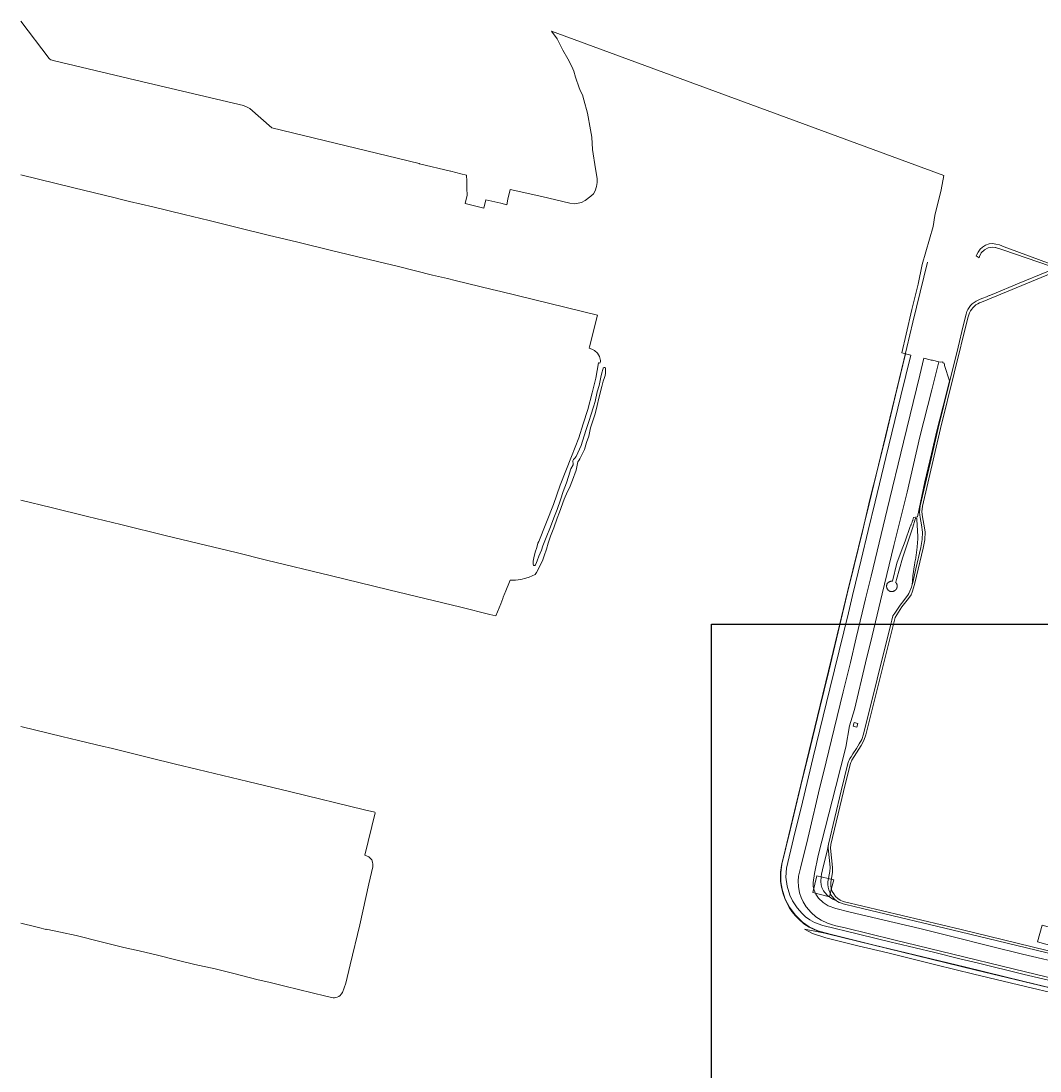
# Model space of a CAD drawing. Header units: metres. Extents: x 250001 to 257773, y 598992 to 609118.
# Tile 542 of 656: x 250305 to 251781, y 607472 to 608991. Entities that reach past the tile are written whole.
import ezdxf
from ezdxf.enums import TextEntityAlignment as Align
from ezdxf.lldxf.tags import DXFTag

# ---------------------------------------------------------------- set-up
doc = ezdxf.new("R2010")
doc.units = ezdxf.units.M
for name, color, linetype, lineweight in [('B-WE-GR-GRAS-GV', 252, 'Continuous', 13), ('B-WE-GR-GROENVOORZIENING-GV', 252, 'Continuous', 18), ('B-WE-KG-GRENS_PERCEEL-G', 150, 'KG-PERCEEL', 18), ('B-WE-KG-GRENS_PERCEEL-S', 150, 'Continuous', 25), ('B-WE-OG-WATER_HAVEN-GV', 252, 'Continuous', 18), ('B-WE-VH-ONVERHARD-GV', 252, 'Continuous', 18), ('B-WE-VH-VERHARDING_OPEN-GV', 252, 'Continuous', 18), ('N-WE-OG-GBKN-G', 7, 'Continuous', 25), ('X-XX-AL-REFERENTIE-G', 7, 'Continuous', 18)]:
    doc.layers.add(name, color=color, linetype=linetype, lineweight=lineweight)
doc.styles.add('NLCS-ISO', font='NLCS-ISO.ttf')
doc.styles.get("Standard").update_dxf_attribs({"font": 'NLCS-ISO.ttf'})
tags = doc.linetypes.add('KG-PERCEEL', pattern='A,5.5,-2,["P",Standard,S=1.8,R=0,X=-0.5,Y=-0.9],-2,5.5,-2,[5,NLCS.SHX,S=0.75,R=0,X=0,Y=0],-2', length=19).pattern_tags.tags
tags[6] = DXFTag(74, 10)

# ---------------------------------------------------------------- blocks, each defined once
blk = doc.blocks.new('SKG-PERCEELNUMMER-SO')
at = {"style": 'NLCS-ISO', "oblique": 10, "flags": 1}
blk.add_attdef('GEMEENTECODE', text='', height=1.8, dxfattribs=at).set_placement((0, 2.6), align=Align.MIDDLE_CENTER)
at = {"style": 'NLCS-ISO', "oblique": 10}
blk.add_attdef('SECTIE', text='', height=1.8, dxfattribs=at).set_placement((-0.5, 0), align=Align.MIDDLE_RIGHT)
blk.add_attdef('PERCEELNUMMER', text='', height=1.8, dxfattribs=at).set_placement((0.5, 0), align=Align.MIDDLE_LEFT)
blk = doc.blocks.new('BS2021-132-Xref-KAD-20210617')
at = {"layer": 'B-WE-KG-GRENS_PERCEEL-G', "flags": 128}
for points in [[(251688.42, 607617.65), (251473.28, 607670.02), (251462.01, 607673.17), (251453.99, 607676.21), (251446.75, 607679.82), (251438.9, 607684.78), (251431.55, 607691.22), (251426.92, 607696.14), (251421.67, 607702.36), (251417.93, 607708.21), (251416.25, 607711.2), (251413.27, 607716.72), (251411.47, 607721.25), (251408.66, 607729.67), (251406.65, 607737.58), (251405.36, 607745.64), (251405.12, 607752.67), (251405.35, 607759.24), (251406.1, 607765.82), (251407.22, 607772.12), (251408.91, 607779.34), (251430.8, 607869.89), (251478.58, 608066.79), (251502.4, 608165.02), (251533.52, 608292.37), (251583.59, 608500.48), (251597.03, 608555.49), (251617.978, 608642.335)], [(251948.605, 607554.528), (251849.51, 607578.67), (251688.42, 607617.65)]]:
    blk.add_lwpolyline(points, dxfattribs=at)
for points in [[(251451.828, 607730.015), (251457.953, 607754.187), (251482.187, 607748.047), (251479.214, 607735.979), (251476.047, 607723.813)], [(251777.521, 607658.45), (251801.664, 607651.941), (251808.173, 607676.079), (251784.036, 607682.587)]]:
    blk.add_lwpolyline(points, close=True, dxfattribs=at)
at = {"layer": 'N-WE-OG-GBKN-G'}
blk.add_lwpolyline([(251305.421, 608118.318), (256711.718, 608118.318), (256711.718, 599991.994), (251305.421, 599991.994)], close=True, dxfattribs=at)
at = {"layer": 'B-WE-KG-GRENS_PERCEEL-S', "xscale": 0.2, "yscale": 0.2, "zscale": 0.2}
blk.add_blockref('SKG-PERCEELNUMMER-SO', (251467.029, 607739.009), dxfattribs=at).add_auto_attribs({'PERCEELNUMMER': '3868', 'SECTIE': 'A'})
blk = doc.blocks.new('BS2021-132-Xref-BGT-GRIJS-20210617-aangepast')
at = {"layer": 'B-WE-GR-GRAS-GV', "flags": 128}
blk.add_lwpolyline([(251821.494, 607625.063), (251755.771, 607640.621), (251708.622, 607652.051), (251651.472, 607666.497), (251606.705, 607677.768), (251555.27, 607689.992), (251503.993, 607702.057), (251485.42, 607706.82), (251473.989, 607710.788), (251467.004, 607715.233), (251460.019, 607721.583), (251456.527, 607727.298), (251453.863, 607733.447), (251452.704, 607738.548), (251452.28, 607744.263), (251454.185, 607757.598), (251459.939, 607783.63), (251485.453, 607883.365), (251499.74, 607940.118), (251505.296, 607971.074), (251512.44, 607994.887), (251528.315, 608062.356), (251538.078, 608101.395), (251552.207, 608162.514), (251569.193, 608232.047), (251588.402, 608309.358), (251606.976, 608389.368), (251624.399, 608457.813), (251634.523, 608497.998), (251625.13, 608500.32), (251623.457, 608500.703), (251623.259, 608500.749), (251622.12, 608501.01), (251612.95, 608503.32), (251607.03, 608478.79), (251583.35, 608381.59), (251559.84, 608284.54), (251536.37, 608187.65), (251528.37, 608154.84), (251523.55, 608134.59), (251514.91, 608098.67), (251506.43, 608063.02), (251495.99, 608020.28), (251483.07, 607966.73), (251471.33, 607918.9), (251460.39, 607874.2), (251454.4, 607848.94), (251454.03, 607847.02), (251444.51, 607808.06), (251434, 607765), (251431.45, 607753.8), (251430.86, 607746.42), (251431.26, 607738.75), (251432.92, 607729.28), (251434.91, 607722.78), (251437.93, 607716.34), (251442.22, 607709.36), (251449.38, 607701.01), (251456.18, 607694.7), (251463.97, 607689.7), (251473.21, 607685.45), (251479.16, 607683.63), (251485.53, 607681.82), (251498.97, 607678.66), (251569.07, 607661.65), (251654.49, 607640.7), (251742.23, 607619.48), (251807.84, 607603.49)], dxfattribs=at)
at = {"layer": 'B-WE-GR-GROENVOORZIENING-GV', "flags": 128}
for points in [[(251829.281, 607633.296), (251665.352, 607673.175), (251523.734, 607706.794), (251499.958, 607712.438), (251495.844, 607713.597), (251492.008, 607714.854), (251489.957, 607715.647), (251487.708, 607716.97), (251486.138, 607718.054), (251480.895, 607720.166), (251473.101, 607725.529), (251469.201, 607729.811), (251467.466, 607732.343), (251465.227, 607737.145), (251464.21, 607741.108), (251463.659, 607746.052), (251463.953, 607752.589), (251464.498, 607756.449), (251465.86, 607762.889), (251469.335, 607776.583), (251472.677, 607789.579), (251474.571, 607799.806), (251493.102, 607877.253), (251502.773, 607916.507), (251503.828, 607919.569), (251504.685, 607921.707), (251505.758, 607923.746), (251507.29, 607926.16), (251509.998, 607930.425), (251515.044, 607938.374), (251519.236, 607944.976), (251522.898, 607951.4), (251525.541, 607958.986), (251565.059, 608118.338), (251566.554, 608124.366), (251568.049, 608130.393), (251570.527, 608134.053), (251574.489, 608139.904), (251578.451, 608145.754), (251583.959, 608152.819), (251587.794, 608157.737), (251589.396, 608160.189), (251591.146, 608162.867), (251592.435, 608166.06), (251594.628, 608171.912), (251595.658, 608175.614), (251596.244, 608180.441), (251596.34, 608181.366), (251596.421, 608182.292), (251596.488, 608183.22), (251596.539, 608184.149), (251596.576, 608185.078), (251596.598, 608186.008), (251596.604, 608186.938), (251596.593, 608188.22), (251599.056, 608204.403), (251599.114, 608204.675), (251599.503, 608206.512), (251599.874, 608208.345), (251600.231, 608210.181), (251600.571, 608212.019), (251600.897, 608213.861), (251601.206, 608215.705), (251601.501, 608217.552), (251601.779, 608219.401), (251602.043, 608221.252), (251602.29, 608223.106), (251602.522, 608224.961), (251602.739, 608226.818), (251602.94, 608228.678), (251603.125, 608230.538), (251603.294, 608232.401), (251603.448, 608234.264), (251603.586, 608236.129), (251603.709, 608237.995), (251603.816, 608239.862), (251603.907, 608241.73), (251603.982, 608243.598), (251604.037, 608245.318), (251602.787, 608269.747), (251602.589, 608270.906), (251602.532, 608271.034), (251602.461, 608271.155), (251602.377, 608271.267), (251602.28, 608271.369), (251602.173, 608271.459), (251602.056, 608271.536), (251601.931, 608271.599), (251601.8, 608271.648), (251601.664, 608271.681), (251601.525, 608271.699), (251601.385, 608271.7), (251601.246, 608271.686), (251601.109, 608271.656), (251600.976, 608271.611), (251600.85, 608271.551), (251600.776, 608271.507), (251600.257, 608270.191), (251596.977, 608258.823), (251581.893, 608213.79), (251573.357, 608183.087), (251572.051, 608179.267), (251571.862, 608178.687), (251572.044, 608178.539), (251572.321, 608178.294), (251572.586, 608178.038), (251572.841, 608177.769), (251573.083, 608177.491), (251573.126, 608177.438), (251573.294, 608177.123), (251573.448, 608176.8), (251573.587, 608176.471), (251573.712, 608176.136), (251573.821, 608175.795), (251573.915, 608175.45), (251573.993, 608175.102), (251574.056, 608174.75), (251574.103, 608174.395), (251574.134, 608174.039), (251574.149, 608173.682), (251574.148, 608173.324), (251574.131, 608172.967), (251574.098, 608172.611), (251574.049, 608172.257), (251573.985, 608171.906), (251573.905, 608171.557), (251573.809, 608171.213), (251573.698, 608170.873), (251573.571, 608170.539), (251573.431, 608170.21), (251573.275, 608169.888), (251573.105, 608169.574), (251572.921, 608169.267), (251572.724, 608168.969), (251572.514, 608168.68), (251572.291, 608168.401), (251572.055, 608168.131), (251571.808, 608167.873), (251571.55, 608167.626), (251571.28, 608167.391), (251571.001, 608167.168), (251570.712, 608166.958), (251570.413, 608166.761), (251570.106, 608166.578), (251569.792, 608166.408), (251569.47, 608166.253), (251569.141, 608166.113), (251568.806, 608165.987), (251568.466, 608165.876), (251568.122, 608165.78), (251567.773, 608165.701), (251567.422, 608165.636), (251567.068, 608165.588), (251566.712, 608165.555), (251566.355, 608165.539), (251565.997, 608165.538), (251565.64, 608165.553), (251565.284, 608165.585), (251564.929, 608165.632), (251564.578, 608165.695), (251564.381, 608165.738), (251564.043, 608165.847), (251563.711, 608165.972), (251563.385, 608166.112), (251563.065, 608166.266), (251562.753, 608166.435), (251562.448, 608166.618), (251562.152, 608166.814), (251561.866, 608167.023), (251561.589, 608167.245), (251561.322, 608167.479), (251561.066, 608167.725), (251560.821, 608167.982), (251560.588, 608168.25), (251560.368, 608168.528), (251560.16, 608168.816), (251560.063, 608168.965), (251559.966, 608169.113), (251559.785, 608169.418), (251559.618, 608169.732), (251559.465, 608170.052), (251559.327, 608170.379), (251559.203, 608170.712), (251559.095, 608171.05), (251559.003, 608171.393), (251558.925, 608171.739), (251558.864, 608172.089), (251558.818, 608172.441), (251558.788, 608172.795), (251558.774, 608173.149), (251558.776, 608173.504), (251558.794, 608173.859), (251558.828, 608174.212), (251558.878, 608174.563), (251558.944, 608174.912), (251559.025, 608175.258), (251559.122, 608175.599), (251559.234, 608175.936), (251559.361, 608176.268), (251559.503, 608176.593), (251559.66, 608176.912), (251559.831, 608177.223), (251560.015, 608177.526), (251560.084, 608177.631), (251560.332, 608177.905), (251560.592, 608178.167), (251560.863, 608178.418), (251561.145, 608178.657), (251561.437, 608178.884), (251561.738, 608179.097), (251562.048, 608179.298), (251562.367, 608179.485), (251562.694, 608179.658), (251563.027, 608179.816), (251563.367, 608179.96), (251563.714, 608180.09), (251564.065, 608180.204), (251564.421, 608180.302), (251564.781, 608180.386), (251565.144, 608180.453), (251565.51, 608180.505), (251565.878, 608180.541), (251566.247, 608180.561), (251566.616, 608180.565), (251566.985, 608180.553), (251567.354, 608180.525), (251567.385, 608180.521), (251573.81, 608206.719), (251580.078, 608223.403), (251585.501, 608238.742), (251592.943, 608259.757), (251593.378, 608260.619), (251593.799, 608261.487), (251594.205, 608262.362), (251594.597, 608263.244), (251594.974, 608264.132), (251595.336, 608265.027), (251595.683, 608265.927), (251596.016, 608266.833), (251596.333, 608267.744), (251596.635, 608268.66), (251596.922, 608269.582), (251597.193, 608270.507), (251597.449, 608271.438), (251597.681, 608272.338), (251597.69, 608272.372), (251597.793, 608272.799), (251603.305, 608273.575), (251614.14, 608324.574), (251623.903, 608364.897), (251631.682, 608398.353), (251640.492, 608433.715), (251649.779, 608470.505), (251642.486, 608492.726), (251642.54, 608493.49), (251642.471, 608494.202), (251642.29, 608496.08), (251641.412, 608496.296), (251641.03, 608496.39), (251640.075, 608496.626), (251640.453, 608498.207), (251636.708, 608497.458), (251634.523, 608497.998), (251624.399, 608457.813), (251606.976, 608389.368), (251588.402, 608309.358), (251569.193, 608232.047), (251552.207, 608162.514), (251538.078, 608101.395), (251528.315, 608062.356), (251512.44, 607994.887), (251505.296, 607971.074), (251499.74, 607940.118), (251485.453, 607883.365), (251459.939, 607783.63), (251454.185, 607757.598), (251452.28, 607744.263), (251452.704, 607738.548), (251453.863, 607733.447), (251456.527, 607727.298), (251460.019, 607721.583), (251467.004, 607715.233), (251473.989, 607710.788), (251485.42, 607706.82), (251503.993, 607702.057), (251555.27, 607689.992), (251606.705, 607677.768), (251651.472, 607666.497), (251708.622, 607652.051), (251755.771, 607640.621), (251821.494, 607625.063)], [(251473.889, 607745.542), (251476.698, 607760.493), (251477.031, 607766.014), (251476.047, 607776.083), (251474.28, 607794.177), (251474.374, 607796.001), (251474.571, 607799.806), (251472.677, 607789.579), (251469.335, 607776.583), (251465.86, 607762.889), (251464.498, 607756.449), (251463.953, 607752.589), (251463.659, 607746.052), (251464.21, 607741.108), (251465.227, 607737.145), (251467.466, 607732.343), (251469.201, 607729.811), (251473.101, 607725.529), (251480.895, 607720.166), (251486.138, 607718.054)]]:
    blk.add_lwpolyline(points, dxfattribs=at)
for points in [[(251517.075, 607974.49), (251511.664, 607976.129), (251510.517, 607970.719), (251515.927, 607969.407)], [(251510.517, 607970.719), (251511.664, 607976.129), (251517.075, 607974.49), (251515.927, 607969.407)]]:
    blk.add_lwpolyline(points, close=True, dxfattribs=at)
at = {"layer": 'B-WE-GR-GROENVOORZIENING-GV'}
blk.add_lwpolyline([(251486.138, 607718.054, -0.26502084), (251473.889, 607745.542)], format="xyb", dxfattribs=at)
at = {"layer": 'B-WE-OG-WATER_HAVEN-GV', "flags": 128}
for points in [[(251849.47, 607572.83), (251759.95, 607593.95), (251685.19, 607611.74), (251630.31, 607625.29), (251560.46, 607642.39), (251517.31, 607652.93), (251470.86, 607664.28), (251451.55, 607670.38), (251439.813, 607676.98), (251477.12, 607669.39), (251459.4, 607674.46), (251446.81, 607680.24), (251437.01, 607686.83), (251426.81, 607697.02), (251417.99, 607708.8), (251412.06, 607720.29), (251407.68, 607734.53), (251405.59, 607745.34), (251405.53, 607758.55), (251407.01, 607770.75), (251419.34, 607819.98), (251434.7, 607884.6), (251448.67, 607941.22), (251462.2, 607997.04), (251475.26, 608050.5), (251486.5, 608097.28), (251501.82, 608162.2), (251511.81, 608203.33), (251524.01, 608252.58), (251534.71, 608298.64), (251545.01, 608340.33), (251555.62, 608382.95), (251571.63, 608450.08), (251586.378, 608509.772), (251580.747, 608511.19), (251586.9, 608538.01), (251595.39, 608573.99), (251604.5, 608610.75), (251610.47, 608638.96), (251626.21, 608694.19), (251628.73, 608709.96), (251637.8, 608747.26), (251641.86, 608767.62), (251073.501, 608976.603), (251081.872, 608965.65), (251090.163, 608949.289), (251097.045, 608936.825), (251103.207, 608925.619), (251105.903, 608918.651), (251108.532, 608910.065), (251113.502, 608894.547), (251115.43, 608889.982), (251118.47, 608884.556), (251120.221, 608877.345), (251125.928, 608858.161), (251130.091, 608834.189), (251132.225, 608823.191), (251133.144, 608805.551), (251137.139, 608777.63), (251139.848, 608763.478), (251139.813, 608757.556), (251138.828, 608751.943), (251136.861, 608745.573), (251134.168, 608741.329), (251130.6, 608738.065), (251122.396, 608731.689), (251117.166, 608728.847), (251112.004, 608727.586), (251106.639, 608727.033), (251100.159, 608727.736), (251059.82, 608737.585), (251013.926, 608747.646), (251010.485, 608733.676), (251008.668, 608725.523), (251000, 608727.63), (250978.733, 608732.798), (250975.779, 608720.674), (250948.489, 608727.325), (250948.503, 608727.336), (250951.42, 608739.452), (250951.165, 608749.186), (250950.843, 608761.474), (250950.712, 608766.457), (250950.663, 608768.348), (250942.089, 608770.436), (250927.8, 608773.938), (250927.282, 608774.065), (250882.665, 608784.927), (250882.16, 608785.05), (250668.445, 608837.079), (250636.715, 608864.657), (250633.037, 608866.943), (250627.521, 608869.03), (250490.115, 608901.282), (250353.877, 608933.857), (250348.808, 608935.422), (250347.243, 608936.192), (250346.001, 608937.236), (250305.421, 608991.499)], [(250305.421, 608768.576), (250382.057, 608750.069), (250439.908, 608735.963), (250452.798, 608732.798), (250460.544, 608730.913), (250462.399, 608730.45), (250462.571, 608730.409), (250496.299, 608722.288), (250541.529, 608711.314), (250577.786, 608702.481), (250618.212, 608692.712), (250663.532, 608681.693), (250706.359, 608671.227), (250755.057, 608659.31), (250801.578, 608648.016), (250852.133, 608635.883), (250901.512, 608623.743), (250922.884, 608618.612), (250934.158, 608615.905), (250987.616, 608602.882), (251000, 608599.824), (251140.311, 608565.874), (251128.492, 608519.956), (251128.025, 608518.115), (251131.996, 608516.588), (251135.96, 608514.407), (251140.33, 608510.649), (251143.05, 608505.852), (251144.517, 608500), (251144.523, 608498.462), (251143.755, 608496.138), (251141.961, 608496.489), (251141.651, 608496.576), (251137.64, 608474.62), (251132.38, 608453.01), (251126.15, 608429.09), (251119.55, 608408.36), (251113.05, 608388.21), (251102.44, 608361.09), (251086.27, 608319.52), (251076.34, 608291.58), (251055.05, 608238.14), (251054.006, 608235.424), (251052.205, 608229.181), (251050.001, 608222.726), (251047.992, 608214.428), (251046.849, 608209.58), (251046.914, 608205.277), (251047.574, 608203.687), (251048.188, 608203.259), (251048.829, 608203.271), (251049.552, 608203.502), (251050.582, 608204.209), (251051.098, 608205.423), (251052.796, 608209.843), (251055.29, 608217.035), (251058.942, 608225.532), (251061.184, 608231.847), (251065.78, 608243.774), (251072.006, 608259.462), (251077.096, 608272.443), (251081.674, 608284.49), (251086.716, 608298.433), (251090.691, 608310.248), (251095.357, 608322.954), (251098.015, 608331.965), (251101.802, 608343.222), (251104.858, 608348.966), (251105.03, 608351.465), (251104.633, 608353.271), (251104.555, 608354.953), (251105.317, 608356.644), (251106.534, 608357.889), (251107.502, 608358.477), (251109.254, 608360.915), (251116.585, 608376.989), (251121.046, 608390.799), (251123.65, 608400.33), (251128.116, 608413.019), (251130.72, 608420.97), (251134.395, 608432.809), (251136.778, 608440.762), (251139.902, 608454.85), (251142.379, 608463.863), (251145.179, 608476.093), (251146.418, 608482.18), (251147.72, 608486.946), (251148.467, 608489.037), (251149.82, 608490), (251151.18, 608489.923), (251151.905, 608488.733), (251151.618, 608481.683), (251151.261, 608478.387), (251150.479, 608475.646), (251148.402, 608469.995), (251146.417, 608462.358), (251142.248, 608445.298), (251139.933, 608434.895), (251136.849, 608422.773), (251132.242, 608409.904), (251130.262, 608402.601), (251127.511, 608390.415), (251124.424, 608381.142), (251121.426, 608371.062), (251118.468, 608365.658), (251114.634, 608357.868), (251113.188, 608355.45), (251111.803, 608353.13), (251110.641, 608348.39), (251109.115, 608341.278), (251104.078, 608327.019), (251099.51, 608315.584), (251096.71, 608310.257), (251091.988, 608299.118), (251084.989, 608280.445), (251081.948, 608271.662), (251077.015, 608257.854), (251072.263, 608245.872), (251068.769, 608235.523), (251066.517, 608226.927), (251063.169, 608217.166), (251060.815, 608211.361), (251054.83, 608198.293), (251052.055, 608193.339), (251049.776, 608190.283), (251041.139, 608186.406), (251036.62, 608184.854), (251028.992, 608183.007), (251021.456, 608182.161), (251013.642, 608182.038), (251006.544, 608164.23), (251006.084, 608163.075), (251003.753, 608157.226), (251003.147, 608155.704), (251000, 608147.787), (250993.098, 608130.423), (250984.339, 608132.552), (250942.232, 608142.79), (250838.142, 608168.124), (250752.985, 608188.692), (250661.08, 608211.073), (250616.775, 608221.905), (250594.68, 608227.262), (250516.065, 608246.438), (250450.191, 608262.437), (250401.769, 608274.246), (250349.181, 608287.029), (250305.421, 608297.674)], [(250305.421, 607970.235), (250307.35, 607969.77), (250364.66, 607955.97), (250388.7, 607950.1), (250414.964, 607943.764), (250420.835, 607942.348), (250437.82, 607938.25), (250474.57, 607929.05), (250492.06, 607924.79), (250529.33, 607915.69), (250561.68, 607907.92), (250634.03, 607890.66), (250696.01, 607875.57), (250802.91, 607849.83), (250817.62, 607846.43), (250818.31, 607845.13), (250803.5, 607784.069), (250808.845, 607781.706), (250811.073, 607779.72), (250813.222, 607777.154), (250814.566, 607774.016), (250815.11, 607770.815), (250814.922, 607767.041), (250809.194, 607742.563), (250796.096, 607683.171), (250782.213, 607625.094), (250775.59, 607598.449), (250771.153, 607585.139), (250769.236, 607582.619), (250767.399, 607580.68), (250765.64, 607579.248), (250763.451, 607578.402), (250761.484, 607577.771), (250759.593, 607577.502), (250757.27, 607577.601), (250746.841, 607579.972), (250687.247, 607594.453), (250666.422, 607599.561), (250646.714, 607603.896), (250615.499, 607612.013), (250586.345, 607619.238), (250556.966, 607625.848), (250531.397, 607632.129), (250503.219, 607638.981), (250476.38, 607645.42), (250454.502, 607650.467), (250421.688, 607658.454), (250385.255, 607667.53), (250362.577, 607672.549), (250341.781, 607676.967), (250341.594, 607676.352), (250334.823, 607678.198), (250327.068, 607680.121), (250305.421, 607685.341)]]:
    blk.add_lwpolyline(points, dxfattribs=at)
at = {"layer": 'B-WE-VH-ONVERHARD-GV', "flags": 128}
for points in [[(251728.917, 608664.474), (251722.3, 608667.25), (251716.96, 608668.68), (251712.27, 608669.18), (251707.36, 608668.69), (251702.05, 608667.02), (251697.45, 608664.14), (251694.19, 608661.12), (251691.19, 608657.04), (251688.9, 608652.68), (251688.568, 608651.611), (251692.952, 608648.457), (251693.48, 608650.46), (251695.85, 608655.79), (251700.59, 608660.44), (251705.79, 608663.11), (251711.69, 608664.19), (251716, 608663.81), (251716.71, 608663.58), (251727, 608660.32), (251796.038, 608636.606)], [(251801.13, 608638.057), (251728.917, 608664.474)], [(251798.526, 608631.685), (251794.267, 608629.925), (251790.779, 608628.484), (251750.751, 608611.945), (251711.724, 608595.82), (251707.88, 608594.232), (251707.204, 608593.953), (251703.38, 608592.372), (251698.317, 608590.28), (251694.519, 608588.711)], [(251696.103, 608584.496), (251804.58, 608629.317)], [(251674.943, 608570.99), (251673.984, 608567.083), (251669.797, 608550.029), (251662.284, 608519.43), (251649.824, 608468.68), (251641.618, 608435.256), (251633.526, 608402.294), (251621.674, 608351.571), (251607.212, 608289.679), (251606.36, 608280.466), (251607.35, 608272.76), (251609.503, 608261.968), (251610.911, 608251.464), (251610.246, 608240.887), (251608.439, 608229.12), (251601.205, 608198.514), (251596.551, 608178.824), (251595.658, 608175.614), (251594.628, 608171.912), (251592.435, 608166.06), (251591.146, 608162.867), (251589.396, 608160.189), (251587.794, 608157.737), (251583.959, 608152.819), (251578.451, 608145.754), (251574.489, 608139.904), (251570.527, 608134.053), (251568.049, 608130.393), (251566.554, 608124.366), (251565.059, 608118.338), (251525.541, 607958.986), (251522.898, 607951.4), (251519.236, 607944.976), (251515.044, 607938.374), (251509.998, 607930.425), (251507.29, 607926.16), (251505.758, 607923.746), (251504.685, 607921.707), (251503.828, 607919.569), (251502.773, 607916.507), (251493.102, 607877.253), (251474.571, 607799.806), (251474.374, 607796.001), (251474.28, 607794.177), (251476.047, 607776.083), (251477.031, 607766.014), (251476.698, 607760.493), (251473.889, 607745.542)], [(251679.036, 608569.12), (251676.246, 608561.747), (251636.897, 608401.478), (251610.66, 608289.189), (251609.881, 608280.779), (251610.788, 608273.72), (251612.939, 608262.94), (251614.425, 608251.856), (251614.184, 608240.586), (251611.854, 608228.492), (251599.905, 608177.935), (251597.906, 608170.749), (251595.624, 608164.66), (251594.149, 608161.006), (251590.453, 608155.35), (251581.088, 608143.338), (251571.073, 608128.176), (251528.854, 607957.933), (251526.007, 607949.762), (251522.087, 607942.887), (251508.65, 607921.721), (251507.771, 607920.05), (251507.001, 607918.127), (251506.012, 607915.253), (251496.394, 607876.21), (251477.962, 607799.18), (251477.71, 607794.3), (251480.462, 607766.117), (251480.371, 607759.537), (251477.992, 607744.589)], [(251486.138, 607718.054), (251487.708, 607716.97), (251489.957, 607715.647), (251492.008, 607714.854), (251495.844, 607713.597), (251499.958, 607712.438), (251523.734, 607706.794), (251665.352, 607673.175), (251829.281, 607633.296), (251874.13, 607622.978), (251935.34, 607607.643), (251945.706, 607605.921), (251951.209, 607604.985)], [(251495.776, 607716.912), (251666.821, 607676.293), (251830.735, 607636.417), (251875.599, 607626.096), (251936.852, 607610.75)]]:
    blk.add_lwpolyline(points, dxfattribs=at)
at = {"layer": 'B-WE-VH-ONVERHARD-GV'}
for points in [[(251694.519, 608588.711, 0.20599629), (251674.943, 608570.99)], [(251696.103, 608584.496, 0.20722271), (251679.036, 608569.12)], [(251473.889, 607745.542, 0.26502084), (251486.138, 607718.054)], [(251477.992, 607744.589, 0.33661288), (251495.776, 607716.912)]]:
    blk.add_lwpolyline(points, format="xyb", dxfattribs=at)
at = {"layer": 'B-WE-VH-VERHARDING_OPEN-GV', "flags": 128}
for points in [[(251805.79, 607599.91), (251758.05, 607611.44), (251690.09, 607627.93), (251664.91, 607634.05), (251628.57, 607643.04), (251571.74, 607656.77), (251567.26, 607657.7), (251518.13, 607669.67), (251466.36, 607682.15), (251454.31, 607686.52), (251447.49, 607690.31), (251441.52, 607694.74), (251436.41, 607699.6), (251429.23, 607707.7), (251422.48, 607717.74), (251418.75, 607726.14), (251414.74, 607738.93), (251413.05, 607752.34), (251414, 607765.28), (251424.15, 607808.15), (251436.99, 607860.75), (251452.56, 607925.65), (251476.65, 608024.55), (251503.45, 608134.98), (251509.43, 608160.09), (251521.76, 608211.69), (251532.1, 608253.8), (251542.07, 608295.62), (251557.76, 608359.48), (251579.33, 608449.11), (251593.73, 608507.92), (251586.41, 608509.9), (251586.378, 608509.772), (251571.63, 608450.08), (251555.62, 608382.95), (251545.01, 608340.33), (251534.71, 608298.64), (251524.01, 608252.58), (251511.81, 608203.33), (251501.82, 608162.2), (251486.5, 608097.28), (251475.26, 608050.5), (251462.2, 607997.04), (251448.67, 607941.22), (251434.7, 607884.6), (251419.34, 607819.98), (251407.01, 607770.75), (251405.53, 607758.55), (251405.59, 607745.34), (251407.68, 607734.53), (251412.06, 607720.29), (251417.99, 607708.8), (251426.81, 607697.02), (251437.01, 607686.83), (251446.81, 607680.24), (251459.4, 607674.46), (251477.12, 607669.39), (251540.85, 607653.66), (251563.14, 607648.43), (251671.58, 607622.33), (251758.07, 607600.87), (251852.01, 607578.49)], [(251852.01, 607578.49), (251758.07, 607600.87), (251671.58, 607622.33), (251563.14, 607648.43), (251540.85, 607653.66), (251477.12, 607669.39), (251439.813, 607676.98), (251451.55, 607670.38), (251470.86, 607664.28), (251517.31, 607652.93), (251560.46, 607642.39), (251630.31, 607625.29), (251685.19, 607611.74), (251759.95, 607593.95), (251849.47, 607572.83)]]:
    blk.add_lwpolyline(points, dxfattribs=at)
at = {"layer": 'N-WE-OG-GBKN-G'}
blk.add_lwpolyline([(251305.421, 608118.318), (256711.718, 608118.318), (256711.718, 599991.994), (251305.421, 599991.994)], close=True, dxfattribs=at)

msp = doc.modelspace()

# ---------------------------------------------------------------- block references
at = {"layer": 'X-XX-AL-REFERENTIE-G'}
for name in ['BS2021-132-Xref-BGT-GRIJS-20210617-aangepast', 'BS2021-132-Xref-KAD-20210617']:
    msp.add_blockref(name, (0, 0), dxfattribs=at)

doc.saveas('drawing.dxf')
